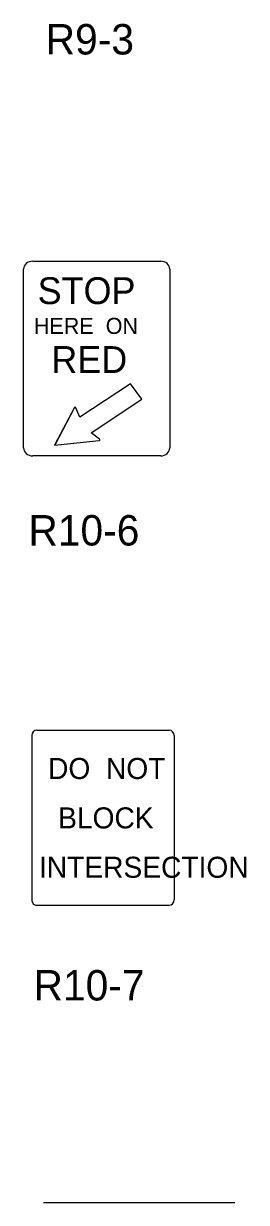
# Model space of a CAD drawing. Extents: x 42133 to 45533, y 41351 to 47951.
# Drawn here: x 42578.4 to 42633.2, y 41659.5 to 41950 of the extents above; entities that cross this region are included whole.
import ezdxf

# ---------------------------------------------------------------- set-up
doc = ezdxf.new("R2010")
doc.units = 0
doc.layers.add('P_TRAF_SIGN_SignDetails', color=7, linetype='Continuous')

msp = doc.modelspace()

# ---------------------------------------------------------------- linework, layer by layer
at = {"layer": 'P_TRAF_SIGN_SignDetails'}
for p, q in [((42580.66, 41891.42), (42612.14, 41891.42)), ((42578.41, 41845.44), (42578.41, 41889.43)), ((42614.39, 41889.43), (42614.39, 41845.44)), ((42604.7, 41861.17), (42592.23, 41852.96)), ((42604.7, 41861.17), (42592.23, 41852.96)), ((42607.52, 41857.38), (42604.7, 41861.17)), ((42607.52, 41857.38), (42604.7, 41861.17)), ((42595.05, 41849.16), (42607.52, 41857.38)), ((42595.05, 41849.16), (42607.52, 41857.38)), ((42590.95, 41855.35), (42586.05, 41846.07)), ((42590.95, 41855.35), (42586.07, 41846.1)), ((42590.95, 41855.35), (42590.95, 41855.35)), ((42592.23, 41852.96), (42591.3, 41855.32)), ((42592.23, 41852.96), (42591.3, 41855.32)), ((42597.09, 41847.52), (42595.05, 41849.16)), ((42597.09, 41847.52), (42595.05, 41849.16)), ((42586.05, 41846.07), (42597, 41847.21)), ((42586.09, 41846.07), (42597, 41847.21)), ((42612.14, 41843.44), (42580.66, 41843.44)), ((42581.66, 41775.87), (42614.22, 41775.87)), ((42580.46, 41774.53), (42580.46, 41734.03)), ((42615.44, 41774.53), (42615.44, 41734.03)), ((42581.66, 41732.69), (42614.22, 41732.69)), ((42583.28, 41659.47), (42630.4, 41659.47))]:
    msp.add_line(p, q, dxfattribs=at)
msp.add_lwpolyline([(42591.04, 41855.43), (42591.04, 41855.43), (42591.04, 41855.43), (42590.99, 41855.4), (42590.99, 41855.39), (42590.99, 41855.39)], dxfattribs=at)
for centre, major_axis, ratio, start_param, end_param in [((42580.66, 41889.42), (-2.25, 0), 0.889205, 4.712389, 6.283185), ((42612.14, 41889.42), (-2.25, 0), 0.889205, 3.141593, 4.712389), ((42591.12, 41855.26), (-0.174, 0.081), 0.937471, 3.922423, 6.237101), ((42591.12, 41855.26), (-0.174, 0.081), 0.937471, 3.922423, 6.237101), ((42596.97, 41847.39), (0.174, -0.081), 0.937471, 5.281938, 7.596357), ((42596.97, 41847.39), (0.174, -0.081), 0.937471, 5.281938, 7.596357), ((42580.66, 41845.44), (-2.25, 0), 0.889205, 0, 1.570796), ((42612.14, 41845.44), (2.25, 0), 0.889205, 4.712389, 6.283185), ((42581.66, 41774.52), (0, 1.35), 0.90009, 0, 1.570796), ((42614.22, 41774.52), (0, 1.35), 0.90009, 4.712389, 6.283185), ((42581.66, 41734.04), (0, 1.35), 0.90009, 1.570796, 3.141593), ((42614.22, 41734.04), (0, 1.35), 0.90009, 3.141593, 4.712389)]:
    msp.add_ellipse(centre, major_axis=major_axis, ratio=ratio, start_param=start_param, end_param=end_param, dxfattribs=at)

# ---------------------------------------------------------------- texts
for s, height, p in [('R9-3', 7.5, (42583.83, 41942.36)), ('STOP', 6.613, (42581.86, 41880.85)), ('HERE  ON', 3.968, (42580.92, 41873.49)), ('RED', 6.613, (42585.23, 41863.88)), ('R10-6', 7.5, (42579.58, 41821.35)), ('DO  NOT', 5.183, (42584.43, 41763.81)), ('BLOCK', 5.183, (42586.9, 41751.64)), ('INTERSECTION', 5.1827, (42582.19, 41739.47)), ('R10-7', 7.5, (42580.85, 41709.23))]:
    msp.add_text(s, height=height, dxfattribs=at).set_placement(p)

doc.saveas('drawing.dxf')
